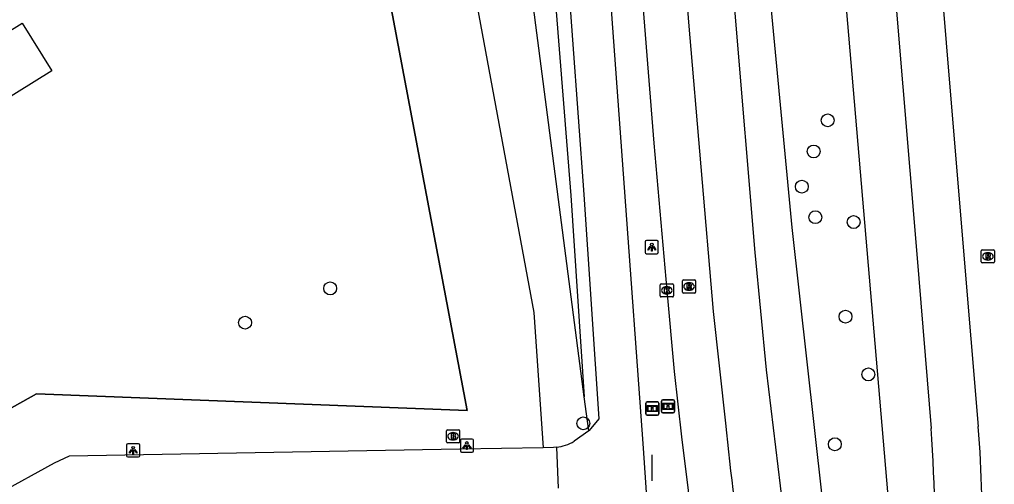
# Model space of a CAD drawing. Extents: x 158474 to 159560, y 388525 to 389605.
# Drawn here: x 159393.2 to 159467.2, y 389253.4 to 389288.7 of the extents above; entities that cross this region are included whole.
import ezdxf

# ---------------------------------------------------------------- set-up
doc = ezdxf.new("R2010")
doc.units = 0
for name, color, linetype in [('IMGEO_Berm_groen', 7, 'Continuous'), ('IMGEO_Boom', 7, 'Continuous'), ('IMGEO_Brandkraan', 7, 'Continuous'), ('IMGEO_Fietspad_gesloten', 7, 'Continuous'), ('IMGEO_Hek', 7, 'Continuous'), ('IMGEO_Informatiebord', 7, 'Continuous'), ('IMGEO_Kolk', 7, 'Continuous'), ('IMGEO_Lichtpunt', 7, 'Continuous'), ('IMGEO_Loofbos', 7, 'Continuous'), ('IMGEO_Muur', 7, 'Continuous'), ('IMGEO_OVBaan_gesloten', 7, 'Continuous'), ('IMGEO_Pand', 7, 'Continuous'), ('IMGEO_Rijbaan_regionaal_gesloten', 7, 'Continuous'), ('IMGEO_Rioolput', 7, 'Continuous')]:
    doc.layers.add(name, color=color, linetype=linetype)

msp = doc.modelspace()

# ---------------------------------------------------------------- linework, layer by layer
at = {"layer": 'IMGEO_Berm_groen'}
for points in [[(159422.537, 389469.768), (159423.302, 389451.637), (159427.938, 389364.58), (159435.062, 389275.325), (159436.082, 389260.026)], [(159447.021, 389450.42), (159448.022, 389435.479), (159446.893, 389434.288), (159449.698, 389383.274), (159452.077, 389347.167), (159455.54, 389294.641), (159459.807, 389244.513), (159460.47, 389231.358), (159456.795, 389230.456), (159455.276, 389242.287), (159451.86, 389272.896), (159448.596, 389307.277), (159447.897, 389324.587), (159444.742, 389378.885), (159443.361, 389414.941), (159440.853, 389437.731), (159439.77, 389452.598), (159447.021, 389450.42)], [(159436.417, 389257.448), (159436.082, 389260.026)]]:
    msp.add_lwpolyline(points, dxfattribs=at)
at = {"layer": 'IMGEO_Boom'}
for centre in [(159454.56, 389281.028), (159453.493, 389278.664), (159452.593, 389275.993), (159453.621, 389273.672), (159456.532, 389273.302), (159416.793, 389268.264), (159455.909, 389266.119), (159410.33, 389265.665), (159457.646, 389261.732), (159436.007, 389258.015), (159455.104, 389256.429)]:
    msp.add_circle(centre, 0.489, dxfattribs=at)
at = {"layer": 'IMGEO_Brandkraan'}
for p, q in [((159425.695, 389257.533), (159426.547, 389257.533)), ((159425.62, 389256.607), (159425.62, 389257.459)), ((159426.108, 389257.313), (159426.133, 389257.313)), ((159426.621, 389257.459), (159426.621, 389256.607)), ((159426.547, 389256.533), (159425.695, 389256.533)), ((159426.131, 389256.753), (159426.106, 389256.753))]:
    msp.add_line(p, q, dxfattribs=at)
for points in [[(159425.695, 389257.533), (159426.547, 389257.533)], [(159425.62, 389256.607), (159425.62, 389257.459)], [(159425.968, 389257.233), (159425.968, 389256.833), (159426.181, 389256.833)], [(159426.199, 389257.233), (159425.968, 389257.233)], [(159426.147, 389257.152), (159426.093, 389257.152), (159426.093, 389257.076)], [(159426.093, 389257.076), (159426.146, 389257.076)], [(159426.155, 389257), (159426.093, 389257), (159426.093, 389256.919)], [(159426.093, 389256.919), (159426.155, 389256.919)], [(159426.621, 389257.459), (159426.621, 389256.607)], [(159426.547, 389256.533), (159425.695, 389256.533)]]:
    msp.add_lwpolyline(points, dxfattribs=at)
for centre, radius, start, end in [((159425.697, 389257.457), 0.0765, 91.55205, 178.44795), ((159425.697, 389257.457), 0.0765, 91.55205, 178.44795), ((159426.545, 389257.457), 0.0765, 1.55205, 88.44795), ((159426.545, 389257.457), 0.0765, 1.55205, 88.44795), ((159426.148, 389257.114), 0.0379, 267.82845, 90.93552), ((159426.156, 389256.959), 0.0404, 269.87594, 90.50774), ((159426.187, 389257.084), 0.251, 268.66757, 293.53466), ((159426.203, 389257.088), 0.145, 59.4692, 91.53667), ((159426.228, 389257.135), 0.0922, 285.51372, 58.15012), ((159426.233, 389256.943), 0.105, 301.31148, 78.98903), ((159425.697, 389256.609), 0.0765, 181.55205, 268.44795), ((159425.697, 389256.609), 0.0765, 181.55205, 268.44795), ((159426.545, 389256.609), 0.0765, 271.55205, 358.44795), ((159426.545, 389256.609), 0.0765, 271.55205, 358.44795)]:
    msp.add_arc(centre, radius, start, end, dxfattribs=at)
for centre, major_axis, ratio, start_param, end_param in [((159426.107, 389257.033), (-0.387, 0.002), 0.722429, 4.712389, 7.853982), ((159426.132, 389257.033), (-0.39, 0.002), 0.717154, 1.570796, 4.712389)]:
    msp.add_ellipse(centre, major_axis=major_axis, ratio=ratio, start_param=start_param, end_param=end_param, dxfattribs=at)
at = {"layer": 'IMGEO_Fietspad_gesloten'}
for points in [[(159444.695, 389192.269), (159444.203, 389201.317), (159443.721, 389209.728), (159442.243, 389231.563), (159440.566, 389256.138), (159439.142, 389275.926), (159437.028, 389304.706), (159434.924, 389333.087), (159433.209, 389356.932), (159432.663, 389365.441), (159430.962, 389392.384), (159430.128, 389408.571), (159429.714, 389418.151), (159428.11, 389450.418), (159427.315, 389474.643), (159426.762, 389493.388), (159426.509, 389505.868), (159426.251, 389518.575)], [(159424.18, 389469.944), (159425.013, 389450.143), (159426.613, 389418.069), (159427.019, 389408.625), (159427.85, 389392.06), (159429.524, 389365.522), (159430.139, 389356.523), (159431.846, 389332.651), (159433.891, 389304.797), (159436.06, 389275.392), (159437.196, 389258.35), (159436.447, 389257.47), (159436.417, 389257.448)], [(159436.417, 389257.448), (159435.317, 389256.654)], [(159432.963, 389256.159), (159426.644, 389256.048), (159396.966, 389255.529), (159395.849, 389254.995), (159387.357, 389250.327)], [(159433.963, 389256.195), (159433.752, 389256.173), (159432.963, 389256.159)], [(159433.963, 389256.195), (159434.087, 389253.085)]]:
    msp.add_lwpolyline(points, dxfattribs=at)
msp.add_arc((159433.464, 389259.894), 3.732, 277.68447, 299.7684, dxfattribs=at)
at = {"layer": 'IMGEO_Hek'}
msp.add_lwpolyline([(159441.206, 389255.624), (159441.206, 389253.659)], dxfattribs=at)
at = {"layer": 'IMGEO_Informatiebord'}
for p, q in [((159442.044, 389259.807), (159442.834, 389259.807)), ((159442.834, 389259.807), (159442.044, 389259.807)), ((159440.746, 389258.741), (159440.746, 389259.541)), ((159440.746, 389259.541), (159440.746, 389258.741)), ((159440.846, 389259.641), (159441.636, 389259.641)), ((159441.636, 389259.641), (159440.846, 389259.641)), ((159441.736, 389259.541), (159441.736, 389258.741)), ((159441.736, 389258.741), (159441.736, 389259.541)), ((159441.944, 389258.907), (159441.944, 389259.707)), ((159441.944, 389259.707), (159441.944, 389258.907)), ((159442.934, 389259.707), (159442.934, 389258.907)), ((159442.934, 389258.907), (159442.934, 389259.707)), ((159441.636, 389258.641), (159440.846, 389258.641)), ((159440.846, 389258.641), (159441.636, 389258.641)), ((159442.834, 389258.807), (159442.044, 389258.807)), ((159442.044, 389258.807), (159442.834, 389258.807))]:
    msp.add_line(p, q, dxfattribs=at)
for points in [[(159440.847, 389259.373), (159441.635, 389259.373), (159441.635, 389258.909), (159440.847, 389258.909), (159440.847, 389259.373)], [(159440.912, 389259.308), (159440.912, 389258.974), (159441.187, 389258.974), (159441.188, 389259.187), (159441.292, 389259.188), (159441.293, 389258.974), (159441.57, 389258.974), (159441.57, 389259.308), (159441.294, 389259.308), (159441.294, 389259.228), (159441.188, 389259.228), (159441.188, 389259.308), (159440.912, 389259.308)], [(159442.045, 389259.539), (159442.833, 389259.539), (159442.833, 389259.075), (159442.045, 389259.075), (159442.045, 389259.539)], [(159442.11, 389259.474), (159442.11, 389259.14), (159442.385, 389259.14), (159442.386, 389259.353), (159442.49, 389259.354), (159442.491, 389259.14), (159442.768, 389259.14), (159442.768, 389259.474), (159442.492, 389259.474), (159442.492, 389259.394), (159442.386, 389259.394), (159442.386, 389259.474), (159442.11, 389259.474)]]:
    msp.add_lwpolyline(points, dxfattribs=at)
for centre, start, end in [((159442.044, 389259.707), 90, 180), ((159442.044, 389259.707), 90, 180), ((159442.834, 389259.707), 0, 90), ((159442.834, 389259.707), 360, 90), ((159440.846, 389259.541), 90, 180), ((159440.846, 389259.541), 90, 180), ((159441.636, 389259.541), 0, 90), ((159441.636, 389259.541), 360, 90), ((159440.846, 389258.741), 180, 270), ((159440.846, 389258.741), 180, 270), ((159441.636, 389258.741), 270, 0), ((159441.636, 389258.741), 270, 0), ((159442.044, 389258.907), 180, 270), ((159442.044, 389258.907), 180, 270), ((159442.834, 389258.907), 270, 0), ((159442.834, 389258.907), 270, 0)]:
    msp.add_arc(centre, 0.1, start, end, dxfattribs=at)
at = {"layer": 'IMGEO_Kolk'}
for p, q in [((159441.922, 389268.614), (159442.774, 389268.614)), ((159441.847, 389267.688), (159441.847, 389268.54)), ((159442.335, 389268.394), (159442.36, 389268.394)), ((159442.848, 389268.54), (159442.848, 389267.688)), ((159442.774, 389267.614), (159441.922, 389267.614)), ((159442.358, 389267.834), (159442.333, 389267.834))]:
    msp.add_line(p, q, dxfattribs=at)
for points in [[(159441.922, 389268.614), (159442.774, 389268.614)], [(159441.847, 389267.688), (159441.847, 389268.54)], [(159442.168, 389268.314), (159442.291, 389268.314), (159442.291, 389268.163), (159442.421, 389268.314), (159442.585, 389268.314), (159442.439, 389268.163), (159442.592, 389267.914), (159442.44, 389267.914), (159442.355, 389268.078), (159442.291, 389268.011), (159442.291, 389267.914), (159442.168, 389267.914), (159442.168, 389268.314)], [(159442.848, 389268.54), (159442.848, 389267.688)], [(159442.774, 389267.614), (159441.922, 389267.614)]]:
    msp.add_lwpolyline(points, dxfattribs=at)
for centre, start, end in [((159441.924, 389268.538), 91.55205, 178.44795), ((159441.924, 389268.538), 91.55205, 178.44795), ((159442.772, 389268.538), 1.55205, 88.44795), ((159442.772, 389268.538), 1.55205, 88.44795), ((159441.924, 389267.69), 181.55205, 268.44795), ((159441.924, 389267.69), 181.55205, 268.44795), ((159442.772, 389267.69), 271.55205, 358.44795), ((159442.772, 389267.69), 271.55205, 358.44795)]:
    msp.add_arc(centre, 0.0765, start, end, dxfattribs=at)
for centre, major_axis, ratio, start_param, end_param in [((159442.334, 389268.114), (-0.387, 0.002), 0.722429, 4.712389, 7.853982), ((159442.359, 389268.114), (-0.39, 0.002), 0.717154, 1.570796, 4.712389)]:
    msp.add_ellipse(centre, major_axis=major_axis, ratio=ratio, start_param=start_param, end_param=end_param, dxfattribs=at)
at = {"layer": 'IMGEO_Lichtpunt'}
for p, q in [((159440.707, 389271.802), (159440.707, 389270.995)), ((159440.707, 389271.802), (159440.707, 389270.995)), ((159441.609, 389271.897), (159440.801, 389271.897)), ((159441.609, 389271.897), (159440.801, 389271.897)), ((159441.703, 389270.995), (159441.703, 389271.802)), ((159441.703, 389270.995), (159441.703, 389271.802)), ((159440.801, 389270.901), (159441.609, 389270.901)), ((159440.801, 389270.901), (159441.609, 389270.901)), ((159427.575, 389256.825), (159426.767, 389256.825)), ((159427.575, 389256.825), (159426.767, 389256.825)), ((159401.338, 389256.369), (159401.338, 389255.562)), ((159401.338, 389256.369), (159401.338, 389255.562)), ((159402.24, 389256.464), (159401.432, 389256.464)), ((159402.24, 389256.464), (159401.432, 389256.464)), ((159402.334, 389255.562), (159402.334, 389256.369)), ((159402.334, 389255.562), (159402.334, 389256.369)), ((159426.673, 389256.73), (159426.673, 389255.923)), ((159426.673, 389256.73), (159426.673, 389255.923)), ((159427.669, 389255.923), (159427.669, 389256.73)), ((159427.669, 389255.923), (159427.669, 389256.73)), ((159401.432, 389255.468), (159402.24, 389255.468)), ((159401.432, 389255.468), (159402.24, 389255.468)), ((159426.767, 389255.829), (159427.575, 389255.829)), ((159426.767, 389255.829), (159427.575, 389255.829))]:
    msp.add_line(p, q, dxfattribs=at)
for points in [[(159441.081, 389271.466), (159441.12, 389271.438), (159440.932, 389271.176), (159440.894, 389271.203), (159441.081, 389271.466)], [(159441.183, 389271.418), (159441.23, 389271.418), (159441.23, 389271.096), (159441.183, 389271.096), (159441.183, 389271.418)], [(159441.293, 389271.438), (159441.331, 389271.465), (159441.518, 389271.203), (159441.479, 389271.175), (159441.293, 389271.438)], [(159401.712, 389256.033), (159401.751, 389256.005), (159401.563, 389255.743), (159401.525, 389255.77), (159401.712, 389256.033)], [(159401.924, 389256.005), (159401.962, 389256.032), (159402.149, 389255.77), (159402.11, 389255.742), (159401.924, 389256.005)], [(159427.047, 389256.394), (159427.086, 389256.366), (159426.898, 389256.104), (159426.86, 389256.131), (159427.047, 389256.394)], [(159427.149, 389256.346), (159427.196, 389256.346), (159427.196, 389256.024), (159427.149, 389256.024), (159427.149, 389256.346)], [(159427.259, 389256.366), (159427.297, 389256.393), (159427.484, 389256.131), (159427.445, 389256.103), (159427.259, 389256.366)], [(159401.814, 389255.985), (159401.861, 389255.985), (159401.861, 389255.663), (159401.814, 389255.663), (159401.814, 389255.985)]]:
    msp.add_lwpolyline(points, dxfattribs=at)
for centre in [(159441.206, 389271.6), (159401.837, 389256.167), (159427.172, 389256.528)]:
    msp.add_circle(centre, 0.0994, dxfattribs=at)
for centre, start, end in [((159440.801, 389271.802), 90, 180), ((159440.801, 389271.802), 90, 180), ((159441.609, 389271.802), 0, 90), ((159441.609, 389271.802), 0, 90), ((159440.801, 389270.995), 180, 270), ((159440.801, 389270.995), 180, 270), ((159441.609, 389270.995), 270, 0), ((159441.609, 389270.995), 270, 360), ((159426.767, 389256.73), 90, 180), ((159426.767, 389256.73), 90, 180), ((159427.575, 389256.73), 0, 90), ((159427.575, 389256.73), 0, 90), ((159401.432, 389256.369), 90, 180), ((159401.432, 389256.369), 90, 180), ((159402.24, 389256.369), 0, 90), ((159402.24, 389256.369), 0, 90), ((159401.432, 389255.562), 180, 270), ((159401.432, 389255.562), 180, 270), ((159402.24, 389255.562), 270, 0), ((159402.24, 389255.562), 270, 360), ((159426.767, 389255.923), 180, 270), ((159426.767, 389255.923), 180, 270), ((159427.575, 389255.923), 270, 0), ((159427.575, 389255.923), 270, 360)]:
    msp.add_arc(centre, 0.0946, start, end, dxfattribs=at)
at = {"layer": 'IMGEO_Loofbos'}
for points in [[(159436.082, 389260.026), (159429.3, 389312.223), (159425.887, 389340.806), (159423.523, 389377.509), (159420.283, 389439.398)], [(159412.107, 389377.113), (159421.596, 389323.285), (159425.169, 389304.733), (159432.241, 389266.439), (159432.963, 389256.159)], [(159384.857, 389254.876), (159394.493, 389260.246), (159427.196, 389258.998), (159414.487, 389326.3), (159362.548, 389319.394)]]:
    msp.add_lwpolyline(points, dxfattribs=at)
at = {"layer": 'IMGEO_Muur'}
for points in [[(159362.548, 389319.394), (159414.487, 389326.3), (159427.196, 389258.998)], [(159427.196, 389258.998), (159394.493, 389260.246), (159384.857, 389254.876)]]:
    msp.add_lwpolyline(points, dxfattribs=at)
at = {"layer": 'IMGEO_OVBaan_gesloten'}
for points in [[(159447.371, 389513.151), (159450.773, 389513.203), (159450.817, 389511.114), (159451.169, 389494.567), (159451.364, 389494.572), (159451.586, 389486.657), (159451.872, 389477.677), (159452.231, 389468.621), (159452.606, 389459.88), (159453.024, 389450.735), (159453.497, 389441.831), (159454.229, 389428.474), (159454.709, 389419.463), (159455.709, 389401.512), (159456.745, 389383.516), (159457.832, 389365.558), (159458.907, 389347.596), (159459.489, 389338.669), (159460.138, 389329.675), (159460.798, 389320.766), (159462.236, 389302.757), (159464.879, 389271.098), (159465.996, 389257.78)], [(159447.371, 389513.151), (159447.438, 389510.385), (159447.714, 389499.02), (159447.701, 389497.13), (159447.799, 389494.423), (159448.004, 389486.485), (159448.294, 389477.475), (159448.651, 389468.489), (159449.022, 389459.654), (159449.437, 389450.675), (159449.926, 389441.726), (159450.672, 389428.191), (159451.155, 389419.217), (159452.141, 389401.253), (159453.188, 389383.221), (159454.267, 389365.293), (159455.343, 389347.27), (159455.933, 389338.361), (159456.576, 389329.28), (159457.234, 389320.414), (159458.683, 389302.364), (159461.317, 389270.868), (159462.413, 389257.635)], [(159435.104, 389512.671), (159431.726, 389512.587), (159431.888, 389507.029), (159432.257, 389494.344), (159432.064, 389494.333), (159432.987, 389468.176), (159433.916, 389445.596), (159434.506, 389432.221), (159434.967, 389423.321), (159435.45, 389414.586), (159436.596, 389396.211), (159437.704, 389378.518), (159438.855, 389360.362), (159440.082, 389342.434), (159441.344, 389324.477), (159442.637, 389306.519), (159444.003, 389288.48), (159445.864, 389266.502), (159446.792, 389258.024)], [(159452.146, 389244.331), (159451.513, 389248.857), (159449.904, 389262.075), (159449.045, 389270.997), (159447.563, 389288.851), (159446.202, 389306.754), (159444.87, 389324.774), (159443.618, 389342.795), (159442.401, 389360.642), (159441.279, 389378.681), (159440.159, 389396.511), (159439.042, 389414.768), (159438.526, 389423.535), (159438.055, 389432.454), (159437.448, 389445.812), (159436.538, 389468.425), (159435.628, 389494.592), (159435.302, 389505.983), (159435.25, 389507.754), (159435.104, 389512.671)]]:
    msp.add_lwpolyline(points, dxfattribs=at)
for centre, radius, start, end in [((159686.439, 389282.659), 240.91, 185.86927, 191.38557), ((159338.091, 389248.914), 124.627, 357.88982, 4.01269), ((159355.489, 389249.576), 110.811, 358.88154, 4.24583)]:
    msp.add_arc(centre, radius, start, end, dxfattribs=at)
at = {"layer": 'IMGEO_Pand'}
msp.add_lwpolyline([(159387.804, 389284.95), (159393.407, 389288.419), (159395.659, 389284.781), (159390.056, 389281.312), (159387.804, 389284.95)], dxfattribs=at)
at = {"layer": 'IMGEO_Rijbaan_regionaal_gesloten'}
msp.add_lwpolyline([(159431.402, 389428.051), (159432.498, 389407.699), (159433.726, 389387.33), (159435.001, 389367.961), (159436.324, 389347.61), (159437.593, 389329.144), (159439.066, 389308.792), (159440.556, 389289.453), (159441.368, 389279.284), (159442.348, 389268.114), (159442.907, 389261.963), (159443.46, 389256.982), (159444.466, 389248.831), (159445.163, 389242.723), (159445.67, 389237.734), (159445.92, 389234.751), (159446.181, 389230.749), (159446.293, 389228.525), (159446.463, 389224.322)], dxfattribs=at)
at = {"layer": 'IMGEO_Rioolput'}
for p, q in [((159466.222, 389270.271), (159466.222, 389271.123)), ((159466.297, 389271.197), (159467.149, 389271.197)), ((159466.71, 389270.977), (159466.735, 389270.977)), ((159467.223, 389271.123), (159467.223, 389270.271)), ((159467.149, 389270.197), (159466.297, 389270.197)), ((159466.733, 389270.417), (159466.708, 389270.417)), ((159443.535, 389267.983), (159443.535, 389268.835)), ((159443.61, 389268.909), (159444.462, 389268.909)), ((159444.023, 389268.689), (159444.048, 389268.689)), ((159444.536, 389268.835), (159444.536, 389267.983)), ((159444.462, 389267.909), (159443.61, 389267.909)), ((159444.046, 389268.129), (159444.021, 389268.129))]:
    msp.add_line(p, q, dxfattribs=at)
for points in [[(159466.222, 389270.271), (159466.222, 389271.123)], [(159466.297, 389271.197), (159467.149, 389271.197)], [(159466.811, 389270.895), (159466.559, 389270.897), (159466.559, 389270.497)], [(159467.223, 389271.123), (159467.223, 389270.271)], [(159467.149, 389270.197), (159466.297, 389270.197)], [(159466.559, 389270.497), (159466.683, 389270.497), (159466.683, 389270.659), (159466.694, 389270.659)], [(159466.737, 389270.816), (159466.683, 389270.816), (159466.683, 389270.735)], [(159466.683, 389270.735), (159466.735, 389270.735)], [(159466.741, 389270.63), (159466.812, 389270.497), (159466.952, 389270.497), (159466.887, 389270.623)], [(159443.535, 389267.983), (159443.535, 389268.835)], [(159443.61, 389268.909), (159444.462, 389268.909)], [(159444.536, 389268.835), (159444.536, 389267.983)], [(159444.462, 389267.909), (159443.61, 389267.909)], [(159444.124, 389268.607), (159443.872, 389268.609), (159443.872, 389268.209)], [(159443.872, 389268.209), (159443.996, 389268.209), (159443.996, 389268.371), (159444.007, 389268.371)], [(159444.05, 389268.528), (159443.996, 389268.528), (159443.996, 389268.447)], [(159443.996, 389268.447), (159444.048, 389268.447)], [(159444.054, 389268.342), (159444.125, 389268.209), (159444.265, 389268.209), (159444.2, 389268.335)]]:
    msp.add_lwpolyline(points, dxfattribs=at)
for centre, radius, start, end in [((159466.299, 389271.121), 0.0765, 91.55205, 178.44795), ((159466.299, 389271.121), 0.0765, 91.55205, 178.44795), ((159466.81, 389270.785), 0.109, 350.36119, 89.41601), ((159467.147, 389271.121), 0.0765, 1.55205, 88.44795), ((159467.147, 389271.121), 0.0765, 1.55205, 88.44795), ((159466.299, 389270.273), 0.0765, 181.55205, 268.44795), ((159466.299, 389270.273), 0.0765, 181.55205, 268.44795), ((159466.693, 389270.606), 0.0533, 26.02933, 88.69889), ((159466.719, 389270.924), 0.19, 274.7715, 282.96867), ((159466.743, 389270.72), 0.0964, 77.00612, 93.18647), ((159466.757, 389270.777), 0.0378, 276.66336, 79.67722), ((159466.808, 389270.785), 0.112, 277.58423, 350.98172), ((159466.792, 389270.57), 0.108, 29.51342, 73.79051), ((159467.147, 389270.273), 0.0765, 271.55205, 358.44795), ((159467.147, 389270.273), 0.0765, 271.55205, 358.44795), ((159443.612, 389268.833), 0.0765, 91.55205, 178.44795), ((159443.612, 389268.833), 0.0765, 91.55205, 178.44795), ((159444.46, 389268.833), 0.0765, 1.55205, 88.44795), ((159444.46, 389268.833), 0.0765, 1.55205, 88.44795), ((159443.612, 389267.985), 0.0765, 181.55205, 268.44795), ((159443.612, 389267.985), 0.0765, 181.55205, 268.44795), ((159444.006, 389268.318), 0.0533, 26.02933, 88.69889), ((159444.032, 389268.636), 0.19, 274.7715, 282.96867), ((159444.056, 389268.432), 0.0964, 77.00612, 93.18647), ((159444.07, 389268.489), 0.0378, 276.66336, 79.67722), ((159444.123, 389268.497), 0.109, 350.36119, 89.41601), ((159444.121, 389268.497), 0.112, 277.58423, 350.98172), ((159444.105, 389268.282), 0.108, 29.51342, 73.79051), ((159444.46, 389267.985), 0.0765, 271.55205, 358.44795), ((159444.46, 389267.985), 0.0765, 271.55205, 358.44795)]:
    msp.add_arc(centre, radius, start, end, dxfattribs=at)
for centre, major_axis, ratio, start_param, end_param in [((159466.709, 389270.697), (-0.387, 0.002), 0.722429, 4.712389, 7.853982), ((159466.734, 389270.697), (-0.39, 0.002), 0.717154, 1.570796, 4.712389), ((159444.022, 389268.409), (-0.387, 0.002), 0.722429, 4.712389, 7.853982), ((159444.047, 389268.409), (-0.39, 0.002), 0.717154, 1.570796, 4.712389)]:
    msp.add_ellipse(centre, major_axis=major_axis, ratio=ratio, start_param=start_param, end_param=end_param, dxfattribs=at)

doc.saveas('drawing.dxf')
